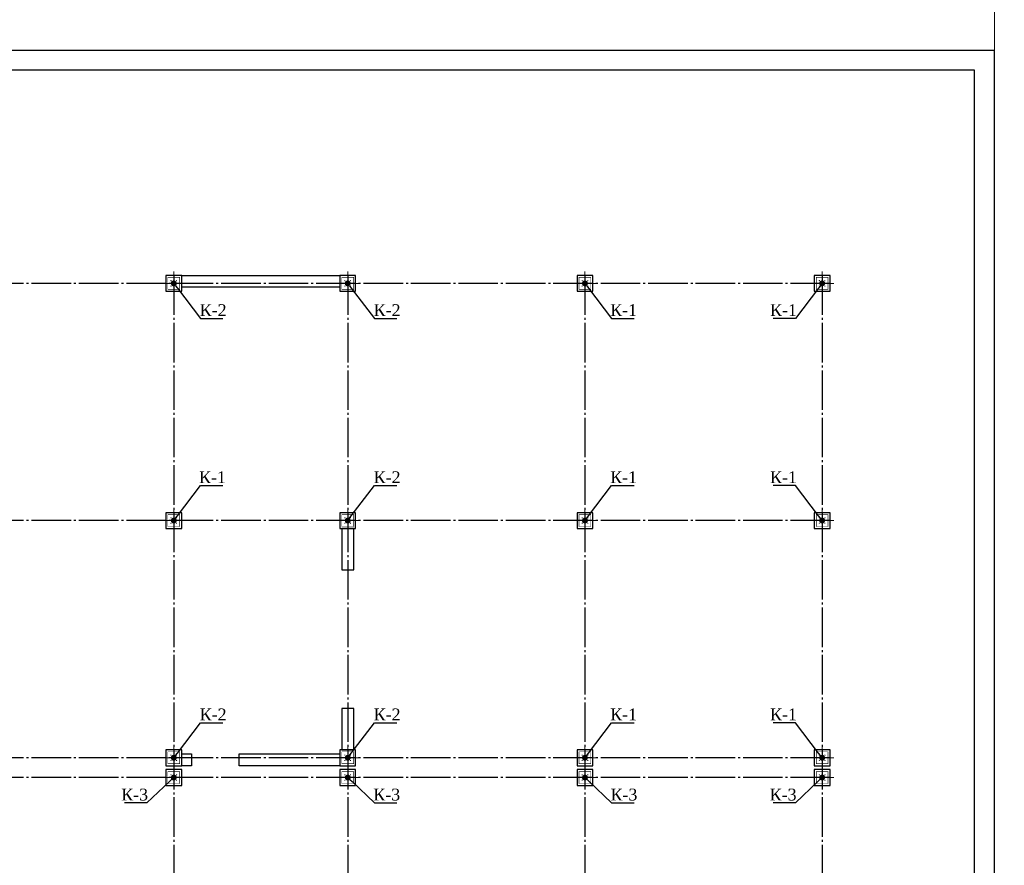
# Model space of a CAD drawing. Header units: millimetres. Extents: x -33345 to 4712671, y -3392 to 121473.
# Tile 376 of 656: x 2184396 to 2209302, y 65891 to 87280. Entities that reach past the tile are written whole.
import ezdxf
from ezdxf import colors
from ezdxf.entities.mleader import LeaderData, LeaderLine
from ezdxf.math import Vec2, Vec3

# ---------------------------------------------------------------- set-up
doc = ezdxf.new("R2010")
doc.units = ezdxf.units.MM
doc.linetypes.add('CENTER2', pattern=[28.575, 19.05, -3.175, 3.175, -3.175])
doc.linetypes.add('ГОСТ 2.303 5', pattern=[24, 20, -1.5, 1, -1.5])
doc.layers.add('0.25', color=7, linetype='Continuous', lineweight=25)
doc.layers.add('A _Devor rtt', color=176, linetype='Continuous', lineweight=30)
doc.layers.add('00-Axes', color=1, linetype='CENTER2')
doc.styles.add('Times New Roman', font='times.ttf')

# ---------------------------------------------------------------- blocks, each defined once
blk = doc.blocks.new('*U282')
at = {"layer": '0.25', "color": 5, "linetype": 'Continuous', "lineweight": 25, "ltscale": 100}
blk.add_lwpolyline([(-72619, 0), (0, 0), (0, 42000), (-72619, 42000), (-72619, 0)], dxfattribs=at)
at = {"layer": '0.25', "color": 7, "linetype": 'Continuous', "lineweight": 30, "ltscale": 100}
blk.add_lwpolyline([(-70619, 500), (-500, 500), (-500, 41500), (-70619, 41500), (-70619, 500)], dxfattribs=at)
blk = doc.blocks.new('column')
at = {"lineweight": 0}
for points in [[(-68, 56, -1), (-68, 86, -1)], [(68, 56, 1), (68, 86, 1)], [(-68, -56, 1), (-68, -86, 1)], [(68, -56, -1), (68, -86, -1)]]:
    blk.add_hatch(color=0, dxfattribs=at).paths.add_polyline_path(points)
at = {"color": 0, "lineweight": 0}
for p, q in [((0, 300), (0, -300)), ((300, 0), (-300, 0))]:
    blk.add_line(p, q, dxfattribs=at)
at = {"lineweight": 30}
blk.add_lwpolyline([(-200, 200), (200, 200), (200, -200), (-200, -200)], close=True, dxfattribs=at)
at = {"color": 0, "lineweight": 0, "const_width": 15}
blk.add_lwpolyline([(150, -150), (150, 150), (-150, 150), (-150, -150)], close=True, dxfattribs=at)
blk = doc.blocks.new('_Dot')
at = {"color": 0, "linetype": 'ByBlock', "lineweight": -2}
blk.add_line((-0.5, 0), (-1, 0), dxfattribs=at)
at = {"color": 0, "linetype": 'ByBlock', "const_width": 0.5}
blk.add_lwpolyline([(-0.25, 0, 1), (0.25, 0, 1)], format="xyb", close=True, dxfattribs=at)
blk = doc.blocks.new('Qwet')
at = {"lineweight": 20}
blk.add_lwpolyline([(350715, -737612), (410115, -737612), (410115, -695612), (350715, -695612)], close=True, dxfattribs=at)

msp = doc.modelspace()

# ---------------------------------------------------------------- linework, layer by layer
at = {"layer": '00-Axes', "color": 251, "linetype": 'ГОСТ 2.303 5', "ltscale": 50, "true_color": 0x636466, "elevation": 1359241.496}
for points in [[(2188294.006, 80810.219), (2188294.006, 57738.613)], [(2192694.006, 80810.219), (2192694.006, 57738.613)], [(2198694.006, 80810.219), (2198694.006, 57738.613)], [(2204694.006, 80810.219), (2204694.006, 57738.613)], [(2204894.006, 80610.219), (2140294.006, 80610.219)], [(2204894.006, 74610.219), (2140294.006, 74610.219)], [(2204894.006, 68610.219), (2140294.006, 68610.219)], [(2204894.006, 68110.219), (2140794.579, 68110.219), (2140684.825, 67998.298), (2140294.006, 67998.298)]]:
    msp.add_lwpolyline(points, dxfattribs=at)
at = {"layer": 'A _Devor rtt', "color": 244, "lineweight": 30, "ltscale": 10, "true_color": 0x991b1e, "elevation": 1359241.496}
for points in [[(2188494.006, 80810.219), (2192494.006, 80810.219), (2192494.006, 80510.219), (2188494.006, 80510.219)], [(2192844.006, 73360.219), (2192844.006, 74410.219), (2192544.006, 74410.219), (2192544.006, 73360.219)], [(2192544.006, 69860.219), (2192544.006, 68810.219), (2192844.006, 68810.219), (2192844.006, 69860.219)], [(2188744.006, 68410.219), (2188494.006, 68410.219), (2188494.006, 68710.219), (2188744.006, 68710.219)], [(2189944.006, 68710.219), (2192494.006, 68710.219), (2192494.006, 68410.219), (2189944.006, 68410.219)]]:
    msp.add_lwpolyline(points, close=True, dxfattribs=at)

# ---------------------------------------------------------------- block references
at = {"rotation": 270}
msp.add_blockref('Qwet', (2946664.059, 454616.444, 1359241.5), dxfattribs=at)
at = {"xscale": -1, "rotation": 270}
for p in [(2188294.006, 80610.219, 1359241.496), (2192694.006, 80610.219, 1359241.496), (2198694.006, 80610.219, 1359241.496), (2204694.006, 80610.219, 1359241.496), (2188294.006, 74610.219, 1359241.496), (2192694.006, 74610.219, 1359241.496), (2198694.006, 74610.219, 1359241.496), (2204694.006, 74610.219, 1359241.496), (2188294.006, 68610.219, 1359241.496), (2192694.006, 68610.219, 1359241.496), (2198694.006, 68610.219, 1359241.496), (2204694.006, 68610.219, 1359241.496), (2188294.006, 68110.219, 1359241.496), (2192694.006, 68110.219, 1359241.496), (2198694.006, 68110.219, 1359241.496), (2204694.006, 68110.219, 1359241.496)]:
    msp.add_blockref('column', p, dxfattribs=at)
at = {"layer": '0.25', "ltscale": 100, "transparency": 33554687}
msp.add_blockref('*U282', (2209051.977, 44501.326, 1359241.5), dxfattribs=at)

# ---------------------------------------------------------------- leaders
ml = msp.add_multileader_mtext('Standard')
ml.set_content('\\pxt11;К-2', color=256, style='Times New Roman')
ml.set_leader_properties()
ml.set_arrow_properties(name='DOT')
ml.build(insert=Vec2(0, 0))
ml.multileader.update_dxf_attribs({"has_dogleg": 0, "text_left_attachment_type": 6, "text_right_attachment_type": 6, "dogleg_length": 0.36, "arrow_head_size": 150})
ctx = ml.context
ctx.base_point, ctx.char_height, ctx.arrow_head_size, ctx.plane_origin = Vec3(2188968.759, 79723.54, 1359241.496), 300, 150, Vec3(2185358.985, 84219.634, 1359241.496)
ctx.left_attachment, ctx.right_attachment, ctx.text_align_type = 6, 6, 1
notes = []
notes.append((ctx, [(0, (1, 1, 0), (2188968.399, 79723.54, 1359241.496), (1, 0), 0.36, [(1, [(2188294.006, 80610.219, 1359241.496)], 0, [])])]))
ctx.mtext.insert, ctx.mtext.width, ctx.mtext.alignment, ctx.mtext.flow_direction = Vec3(2189289.793, 80083.54, 1359241.496), 558.68226, 2, 5
ml = msp.add_multileader_mtext('Standard')
ml.set_content('\\pxt11;К-2', color=256, style='Times New Roman')
ml.set_leader_properties()
ml.set_arrow_properties(name='DOT')
ml.build(insert=Vec2(0, 0))
ml.multileader.update_dxf_attribs({"has_dogleg": 0, "text_left_attachment_type": 6, "text_right_attachment_type": 6, "dogleg_length": 0.36, "arrow_head_size": 150})
ctx = ml.context
ctx.base_point, ctx.char_height, ctx.arrow_head_size, ctx.plane_origin = Vec3(2193368.759, 79723.54, 1359241.496), 300, 150, Vec3(2189758.985, 84219.634, 1359241.496)
ctx.left_attachment, ctx.right_attachment, ctx.text_align_type = 6, 6, 1
notes.append((ctx, [(0, (1, 1, 0), (2193368.399, 79723.54, 1359241.496), (1, 0), 0.36, [(1, [(2192694.006, 80610.219, 1359241.496)], 0, [])])]))
ctx.mtext.insert, ctx.mtext.width, ctx.mtext.alignment, ctx.mtext.flow_direction = Vec3(2193689.793, 80083.54, 1359241.496), 558.68226, 2, 5
ml = msp.add_multileader_mtext('Standard')
ml.set_content('\\pxt11;К-1', color=256, style='Times New Roman')
ml.set_leader_properties()
ml.set_arrow_properties(name='DOT')
ml.build(insert=Vec2(0, 0))
ml.multileader.update_dxf_attribs({"has_dogleg": 0, "text_left_attachment_type": 6, "text_right_attachment_type": 6, "dogleg_length": 0.36, "arrow_head_size": 150})
ctx = ml.context
ctx.base_point, ctx.char_height, ctx.arrow_head_size, ctx.plane_origin = Vec3(2199368.759, 79723.54, 1359241.496), 300, 150, Vec3(2195758.985, 84219.634, 1359241.496)
ctx.left_attachment, ctx.right_attachment, ctx.text_align_type = 6, 6, 1
notes.append((ctx, [(0, (1, 1, 0), (2199368.399, 79723.54, 1359241.496), (1, 0), 0.36, [(1, [(2198694.006, 80610.219, 1359241.496)], 0, [])])]))
ctx.mtext.insert, ctx.mtext.width, ctx.mtext.alignment, ctx.mtext.flow_direction = Vec3(2199671.948, 80083.54, 1359241.496), 558.68226, 2, 5
ml = msp.add_multileader_mtext('Standard')
ml.set_content('\\pxt11;К-1', color=256, style='Times New Roman')
ml.set_leader_properties()
ml.set_arrow_properties(name='DOT')
ml.build(insert=Vec2(0, 0))
ml.multileader.update_dxf_attribs({"has_dogleg": 0, "text_left_attachment_type": 6, "text_right_attachment_type": 6, "dogleg_length": 0.36, "arrow_head_size": 150})
ctx = ml.context
ctx.base_point, ctx.char_height, ctx.arrow_head_size, ctx.plane_origin = Vec3(2203412.874, 79723.54, 1359241.496), 300, 150, Vec3(2207629.027, 84219.634, 1359241.496)
ctx.left_attachment, ctx.right_attachment, ctx.text_align_type = 6, 6, 1
notes.append((ctx, [(0, (1, 1, 0), (2204019.613, 79723.54, 1359241.496), (-1, 0), 0.36, [(1, [(2204694.006, 80610.219, 1359241.496)], 0, [])])]))
ctx.mtext.insert, ctx.mtext.width, ctx.mtext.alignment, ctx.mtext.flow_direction = Vec3(2203716.064, 80083.54, 1359241.496), 558.68226, 2, 5
ml = msp.add_multileader_mtext('Standard')
ml.set_content('\\pxt11;К-1', color=256, style='Times New Roman')
ml.set_leader_properties()
ml.set_arrow_properties(name='DOT')
ml.build(insert=Vec2(0, 0))
ml.multileader.update_dxf_attribs({"has_dogleg": 0, "text_left_attachment_type": 6, "text_right_attachment_type": 6, "dogleg_length": 0.36, "arrow_head_size": 150})
ctx = ml.context
ctx.base_point, ctx.char_height, ctx.arrow_head_size, ctx.plane_origin = Vec3(2188968.759, 75496.898, 1359241.496), 300, 150, Vec3(2185358.985, 71000.804, 1359241.496)
ctx.left_attachment, ctx.right_attachment, ctx.text_align_type = 6, 6, 1
notes.append((ctx, [(0, (1, 1, 0), (2188968.399, 75496.898, 1359241.496), (1, 0), 0.36, [(1, [(2188294.006, 74610.219, 1359241.496)], 0, [])])]))
ctx.mtext.insert, ctx.mtext.width, ctx.mtext.alignment, ctx.mtext.flow_direction = Vec3(2189271.948, 75856.898, 1359241.496), 558.68226, 2, 5
ml = msp.add_multileader_mtext('Standard')
ml.set_content('\\pxt11;К-2', color=256, style='Times New Roman')
ml.set_leader_properties()
ml.set_arrow_properties(name='DOT')
ml.build(insert=Vec2(0, 0))
ml.multileader.update_dxf_attribs({"has_dogleg": 0, "text_left_attachment_type": 6, "text_right_attachment_type": 6, "dogleg_length": 0.36, "arrow_head_size": 150})
ctx = ml.context
ctx.base_point, ctx.char_height, ctx.arrow_head_size, ctx.plane_origin = Vec3(2193368.759, 75496.898, 1359241.496), 300, 150, Vec3(2189758.985, 71000.804, 1359241.496)
ctx.left_attachment, ctx.right_attachment, ctx.text_align_type = 6, 6, 1
notes.append((ctx, [(0, (1, 1, 0), (2193368.399, 75496.898, 1359241.496), (1, 0), 0.36, [(1, [(2192694.006, 74610.219, 1359241.496)], 0, [])])]))
ctx.mtext.insert, ctx.mtext.width, ctx.mtext.alignment, ctx.mtext.flow_direction = Vec3(2193689.793, 75856.898, 1359241.496), 558.68226, 2, 5
ml = msp.add_multileader_mtext('Standard')
ml.set_content('\\pxt11;К-1', color=256, style='Times New Roman')
ml.set_leader_properties()
ml.set_arrow_properties(name='DOT')
ml.build(insert=Vec2(0, 0))
ml.multileader.update_dxf_attribs({"has_dogleg": 0, "text_left_attachment_type": 6, "text_right_attachment_type": 6, "dogleg_length": 0.36, "arrow_head_size": 150})
ctx = ml.context
ctx.base_point, ctx.char_height, ctx.arrow_head_size, ctx.plane_origin = Vec3(2199368.759, 75496.898, 1359241.496), 300, 150, Vec3(2195758.985, 71000.804, 1359241.496)
ctx.left_attachment, ctx.right_attachment, ctx.text_align_type = 6, 6, 1
notes.append((ctx, [(0, (1, 1, 0), (2199368.399, 75496.898, 1359241.496), (1, 0), 0.36, [(1, [(2198694.006, 74610.219, 1359241.496)], 0, [])])]))
ctx.mtext.insert, ctx.mtext.width, ctx.mtext.alignment, ctx.mtext.flow_direction = Vec3(2199671.948, 75856.898, 1359241.496), 558.68226, 2, 5
ml = msp.add_multileader_mtext('Standard')
ml.set_content('\\pxt11;К-1', color=256, style='Times New Roman')
ml.set_leader_properties()
ml.set_arrow_properties(name='DOT')
ml.build(insert=Vec2(0, 0))
ml.multileader.update_dxf_attribs({"has_dogleg": 0, "text_left_attachment_type": 6, "text_right_attachment_type": 6, "dogleg_length": 0.36, "arrow_head_size": 150})
ctx = ml.context
ctx.base_point, ctx.char_height, ctx.arrow_head_size, ctx.plane_origin = Vec3(2203412.874, 75496.898, 1359241.496), 300, 150, Vec3(2207629.027, 71000.804, 1359241.496)
ctx.left_attachment, ctx.right_attachment, ctx.text_align_type = 6, 6, 1
notes.append((ctx, [(0, (1, 1, 0), (2204019.613, 75496.898, 1359241.496), (-1, 0), 0.36, [(1, [(2204694.006, 74610.219, 1359241.496)], 0, [])])]))
ctx.mtext.insert, ctx.mtext.width, ctx.mtext.alignment, ctx.mtext.flow_direction = Vec3(2203716.064, 75856.898, 1359241.496), 558.68226, 2, 5
ml = msp.add_multileader_mtext('Standard')
ml.set_content('\\pxt11;К-2', color=256, style='Times New Roman')
ml.set_leader_properties()
ml.set_arrow_properties(name='DOT')
ml.build(insert=Vec2(0, 0))
ml.multileader.update_dxf_attribs({"has_dogleg": 0, "text_left_attachment_type": 6, "text_right_attachment_type": 6, "dogleg_length": 0.36, "arrow_head_size": 150})
ctx = ml.context
ctx.base_point, ctx.char_height, ctx.arrow_head_size, ctx.plane_origin = Vec3(2188968.759, 69496.898, 1359241.496), 300, 150, Vec3(2185358.985, 65000.804, 1359241.496)
ctx.left_attachment, ctx.right_attachment, ctx.text_align_type = 6, 6, 1
notes.append((ctx, [(0, (1, 1, 0), (2188968.399, 69496.898, 1359241.496), (1, 0), 0.36, [(1, [(2188294.006, 68610.219, 1359241.496)], 0, [])])]))
ctx.mtext.insert, ctx.mtext.width, ctx.mtext.alignment, ctx.mtext.flow_direction = Vec3(2189289.793, 69856.898, 1359241.496), 558.68226, 2, 5
ml = msp.add_multileader_mtext('Standard')
ml.set_content('\\pxt11;К-2', color=256, style='Times New Roman')
ml.set_leader_properties()
ml.set_arrow_properties(name='DOT')
ml.build(insert=Vec2(0, 0))
ml.multileader.update_dxf_attribs({"has_dogleg": 0, "text_left_attachment_type": 6, "text_right_attachment_type": 6, "dogleg_length": 0.36, "arrow_head_size": 150})
ctx = ml.context
ctx.base_point, ctx.char_height, ctx.arrow_head_size, ctx.plane_origin = Vec3(2193368.759, 69496.898, 1359241.496), 300, 150, Vec3(2189758.985, 65000.804, 1359241.496)
ctx.left_attachment, ctx.right_attachment, ctx.text_align_type = 6, 6, 1
notes.append((ctx, [(0, (1, 1, 0), (2193368.399, 69496.898, 1359241.496), (1, 0), 0.36, [(1, [(2192694.006, 68610.219, 1359241.496)], 0, [])])]))
ctx.mtext.insert, ctx.mtext.width, ctx.mtext.alignment, ctx.mtext.flow_direction = Vec3(2193689.793, 69856.898, 1359241.496), 558.68226, 2, 5
ml = msp.add_multileader_mtext('Standard')
ml.set_content('\\pxt11;К-1', color=256, style='Times New Roman')
ml.set_leader_properties()
ml.set_arrow_properties(name='DOT')
ml.build(insert=Vec2(0, 0))
ml.multileader.update_dxf_attribs({"has_dogleg": 0, "text_left_attachment_type": 6, "text_right_attachment_type": 6, "dogleg_length": 0.36, "arrow_head_size": 150})
ctx = ml.context
ctx.base_point, ctx.char_height, ctx.arrow_head_size, ctx.plane_origin = Vec3(2199368.759, 69496.898, 1359241.496), 300, 150, Vec3(2195758.985, 65000.804, 1359241.496)
ctx.left_attachment, ctx.right_attachment, ctx.text_align_type = 6, 6, 1
notes.append((ctx, [(0, (1, 1, 0), (2199368.399, 69496.898, 1359241.496), (1, 0), 0.36, [(1, [(2198694.006, 68610.219, 1359241.496)], 0, [])])]))
ctx.mtext.insert, ctx.mtext.width, ctx.mtext.alignment, ctx.mtext.flow_direction = Vec3(2199671.948, 69856.898, 1359241.496), 558.68226, 2, 5
ml = msp.add_multileader_mtext('Standard')
ml.set_content('\\pxt11;К-1', color=256, style='Times New Roman')
ml.set_leader_properties()
ml.set_arrow_properties(name='DOT')
ml.build(insert=Vec2(0, 0))
ml.multileader.update_dxf_attribs({"has_dogleg": 0, "text_left_attachment_type": 6, "text_right_attachment_type": 6, "dogleg_length": 0.36, "arrow_head_size": 150})
ctx = ml.context
ctx.base_point, ctx.char_height, ctx.arrow_head_size, ctx.plane_origin = Vec3(2203412.874, 69496.898, 1359241.496), 300, 150, Vec3(2207629.027, 65000.804, 1359241.496)
ctx.left_attachment, ctx.right_attachment, ctx.text_align_type = 6, 6, 1
notes.append((ctx, [(0, (1, 1, 0), (2204019.613, 69496.898, 1359241.496), (-1, 0), 0.36, [(1, [(2204694.006, 68610.219, 1359241.496)], 0, [])])]))
ctx.mtext.insert, ctx.mtext.width, ctx.mtext.alignment, ctx.mtext.flow_direction = Vec3(2203716.064, 69856.898, 1359241.496), 558.68226, 2, 5
ml = msp.add_multileader_mtext('Standard')
ml.set_content('\\pxt11;К-3', color=256, style='Times New Roman')
ml.set_leader_properties()
ml.set_arrow_properties(name='DOT')
ml.build(insert=Vec2(0, 0))
ml.multileader.update_dxf_attribs({"has_dogleg": 0, "text_left_attachment_type": 6, "text_right_attachment_type": 6, "dogleg_length": 0.36, "arrow_head_size": 150})
ctx = ml.context
ctx.base_point, ctx.char_height, ctx.arrow_head_size, ctx.plane_origin = Vec3(2186991.689, 67469.814, 1359241.496), 300, 150, Vec3(2185358.985, 71719.634, 1359241.496)
ctx.left_attachment, ctx.right_attachment, ctx.text_align_type = 6, 6, 1
notes.append((ctx, [(1, (1, 1, 0), (2187615.732, 67469.814, 1359241.496), (-1, 0), 0.36, [(1, [(2188294.006, 68110.219, 1359241.496)], 0, [])])]))
ctx.mtext.insert, ctx.mtext.width, ctx.mtext.alignment, ctx.mtext.flow_direction = Vec3(2187303.531, 67829.814, 1359241.496), 558.68226, 2, 5
ml = msp.add_multileader_mtext('Standard')
ml.set_content('\\pxt11;К-3', color=256, style='Times New Roman')
ml.set_leader_properties()
ml.set_arrow_properties(name='DOT')
ml.build(insert=Vec2(0, 0))
ml.multileader.update_dxf_attribs({"has_dogleg": 0, "text_left_attachment_type": 6, "text_right_attachment_type": 6, "dogleg_length": 0.36, "arrow_head_size": 150})
ctx = ml.context
ctx.base_point, ctx.char_height, ctx.arrow_head_size, ctx.plane_origin = Vec3(2193368.759, 67469.814, 1359241.496), 300, 150, Vec3(2189758.985, 71719.634, 1359241.496)
ctx.left_attachment, ctx.right_attachment, ctx.text_align_type = 6, 6, 1
notes.append((ctx, [(0, (1, 1, 0), (2193368.399, 67469.814, 1359241.496), (1, 0), 0.36, [(1, [(2192694.006, 68110.219, 1359241.496)], 0, [])])]))
ctx.mtext.insert, ctx.mtext.width, ctx.mtext.alignment, ctx.mtext.flow_direction = Vec3(2193680.6, 67829.814, 1359241.496), 558.68226, 2, 5
ml = msp.add_multileader_mtext('Standard')
ml.set_content('\\pxt11;К-3', color=256, style='Times New Roman')
ml.set_leader_properties()
ml.set_arrow_properties(name='DOT')
ml.build(insert=Vec2(0, 0))
ml.multileader.update_dxf_attribs({"has_dogleg": 0, "text_left_attachment_type": 6, "text_right_attachment_type": 6, "dogleg_length": 0.36, "arrow_head_size": 150})
ctx = ml.context
ctx.base_point, ctx.char_height, ctx.arrow_head_size, ctx.plane_origin = Vec3(2199368.759, 67469.814, 1359241.496), 300, 150, Vec3(2195758.985, 71719.634, 1359241.496)
ctx.left_attachment, ctx.right_attachment, ctx.text_align_type = 6, 6, 1
notes.append((ctx, [(0, (1, 1, 0), (2199368.399, 67469.814, 1359241.496), (1, 0), 0.36, [(1, [(2198694.006, 68110.219, 1359241.496)], 0, [])])]))
ctx.mtext.insert, ctx.mtext.width, ctx.mtext.alignment, ctx.mtext.flow_direction = Vec3(2199680.6, 67829.814, 1359241.496), 558.68226, 2, 5
ml = msp.add_multileader_mtext('Standard')
ml.set_content('\\pxt11;К-3', color=256, style='Times New Roman')
ml.set_leader_properties()
ml.set_arrow_properties(name='DOT')
ml.build(insert=Vec2(0, 0))
ml.multileader.update_dxf_attribs({"has_dogleg": 0, "text_left_attachment_type": 6, "text_right_attachment_type": 6, "dogleg_length": 0.36, "arrow_head_size": 150})
ctx = ml.context
ctx.base_point, ctx.char_height, ctx.arrow_head_size, ctx.plane_origin = Vec3(2203395.57, 67469.814, 1359241.496), 300, 150, Vec3(2207629.027, 71719.634, 1359241.496)
ctx.left_attachment, ctx.right_attachment, ctx.text_align_type = 6, 6, 1
notes.append((ctx, [(0, (1, 1, 0), (2204019.613, 67469.814, 1359241.496), (-1, 0), 0.36, [(1, [(2204694.006, 68110.219, 1359241.496)], 0, [])])]))
ctx.mtext.insert, ctx.mtext.width, ctx.mtext.alignment, ctx.mtext.flow_direction = Vec3(2203707.412, 67829.814, 1359241.496), 558.68226, 2, 5
for ctx, leaders in notes:
    for number, flags, end, landing, length, lines in leaders:
        leader = LeaderData()
        leader.index, (leader.has_last_leader_line, leader.has_dogleg_vector, leader.attachment_direction) = number, flags
        leader.last_leader_point, leader.dogleg_vector, leader.dogleg_length = Vec3(end), Vec3(landing), length
        for number, points, colour, breaks in lines:
            line = LeaderLine()
            line.index, line.vertices, line.color, line.breaks = number, Vec3.list(points), colors.encode_raw_color(colour), breaks
            leader.lines.append(line)
        ctx.leaders.append(leader)

doc.saveas('drawing.dxf')
